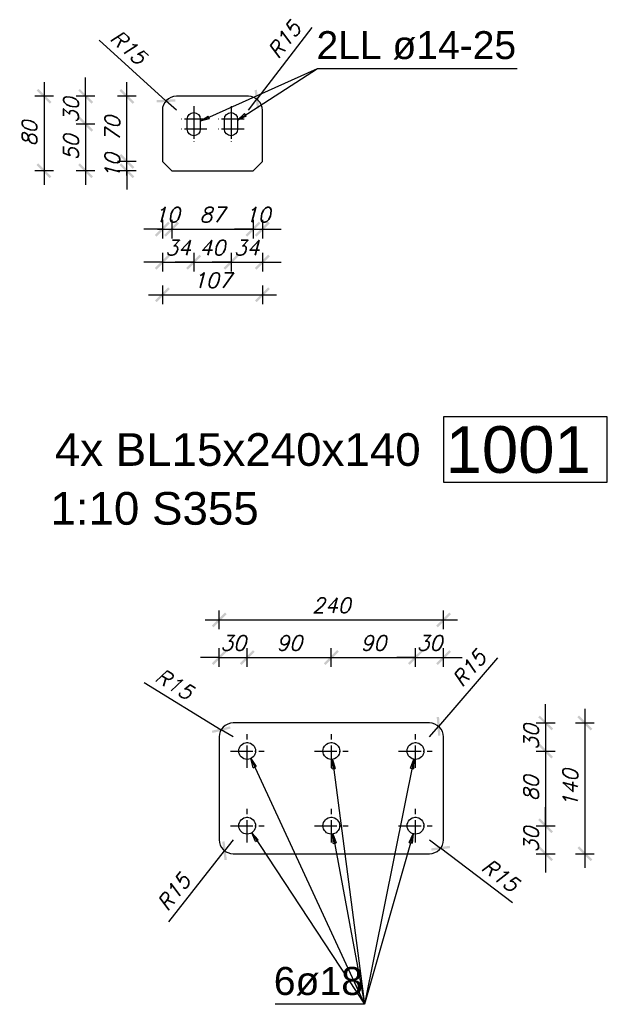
# Model space of a CAD drawing. Header units: millimetres. Extents: x 1814 to 94182, y 11562 to 49454.
# Tile 372 of 656: x 17366 to 17523, y 28404 to 28668. Entities that reach past the tile are written whole.
import ezdxf

# ---------------------------------------------------------------- set-up
doc = ezdxf.new("R2010")
doc.units = ezdxf.units.MM
doc.linetypes.add('ACAD_ISO04W100', pattern=[30, 24, -3, 0, -3])
doc.layers.add('wymiar', color=135, linetype='Continuous', lineweight=9)
doc.styles.add('ARIAL', font='arial.ttf')
doc.styles.add('WYMIARY', font='simplex.shx', dxfattribs={"oblique": 15})
doc.dimstyles.new('1--10', dxfattribs={"dimscale": 25, "dimtxt": 0.16, "dimasz": 0.2, "dimexe": 0.1, "dimexo": 0.1, "dimgap": 0.075, "dimtad": 1, "dimdec": 0, "dimlfac": 4, "dimrnd": 0.01, "dimzin": 9, "dimtxsty": 'WYMIARY', "dimblk": 'ARCHTICK', "dimcen": 0.2, "dimdle": 0.15, "dimadec": 1, "dimazin": 1, "dimtfac": 1, "dimtdec": 0, "dimtix": 1, "dimtmove": 2, "dimatfit": 3, "dimldrblk": 'ARCHTICK', "dimfxl": 0, "dimarcsym": 0})

# ---------------------------------------------------------------- blocks, each defined once
blk = doc.blocks.new('_ARCHTICK')
at = {"color": 0, "linetype": 'ByBlock', "lineweight": -2}
blk.add_solid([(0.398, 0.309), (0.309, 0.398), (-0.309, -0.398), (-0.398, -0.309)], dxfattribs=at)
blk = doc.blocks.new('*D923')
at = {"layer": 'Defpoints', "color": 0}
for p in [(17404.85, 28645.82), (17407.62, 28643.31)]:
    blk.add_point(p, dxfattribs=at)
at = {"layer": 'wymiar', "color": 0, "lineweight": -2}
for p in [(17386.99, 28662.08), (17407.62, 28643.31)]:
    blk.add_line(p, (17404.85, 28645.82), dxfattribs=at)
at = {"layer": 'wymiar', "color": 0, "lineweight": -2, "xscale": 5, "yscale": 5, "zscale": 5, "rotation": 317.6909857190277}
blk.add_blockref('_ARCHTICK', (17404.85, 28645.82), dxfattribs=at)
at = {"layer": 'wymiar', "color": 0, "insert": (17394.83, 28660.18), "char_height": 4, "attachment_point": 5, "rotation": 317.691, "style": 'WYMIARY'}
blk.add_mtext('R15', dxfattribs=at)
blk = doc.blocks.new('*D924')
at = {"layer": 'Defpoints', "color": 0}
for p in [(17429.17, 28646.27), (17426.9, 28643.31)]:
    blk.add_point(p, dxfattribs=at)
at = {"layer": 'wymiar', "color": 0, "lineweight": -2}
for p in [(17443.89, 28665.42), (17426.9, 28643.31)]:
    blk.add_line(p, (17429.17, 28646.27), dxfattribs=at)
at = {"layer": 'wymiar', "color": 0, "lineweight": -2, "xscale": 5, "yscale": 5, "zscale": 5, "rotation": 232.4561404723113}
blk.add_blockref('_ARCHTICK', (17429.17, 28646.27), dxfattribs=at)
at = {"layer": 'wymiar', "color": 0, "insert": (17436.51, 28662.17), "char_height": 4, "attachment_point": 5, "rotation": 52.4561, "style": 'WYMIARY'}
blk.add_mtext('R15', dxfattribs=at)
blk = doc.blocks.new('*D925')
at = {"layer": 'Defpoints', "color": 0}
for p in [(17403.88, 28636.46), (17406.37, 28627.12), (17406.37, 28611.46)]:
    blk.add_point(p, dxfattribs=at)
at = {"layer": 'wymiar', "color": 0, "lineweight": -2}
for p, q in [((17403.88, 28613.96), (17403.88, 28608.96)), ((17406.37, 28613.96), (17406.37, 28608.96)), ((17403.88, 28611.46), (17398.88, 28611.46)), ((17403.88, 28611.46), (17406.37, 28611.46)), ((17406.37, 28611.46), (17411.37, 28611.46))]:
    blk.add_line(p, q, dxfattribs=at)
at = {"layer": 'wymiar', "color": 0, "lineweight": -2, "xscale": 5, "yscale": 5, "zscale": 5}
blk.add_blockref('_ARCHTICK', (17403.88, 28611.46), dxfattribs=at)
at = {"layer": 'wymiar', "color": 0, "lineweight": -2, "xscale": 5, "yscale": 5, "zscale": 5, "rotation": 180}
blk.add_blockref('_ARCHTICK', (17406.37, 28611.46), dxfattribs=at)
at = {"layer": 'wymiar', "color": 0, "insert": (17405.13, 28615.33), "char_height": 4, "attachment_point": 5, "style": 'WYMIARY'}
blk.add_mtext('10', dxfattribs=at)
blk = doc.blocks.new('*D926')
at = {"layer": 'Defpoints', "color": 0}
for p in [(17406.37, 28627.12), (17428.14, 28627.12), (17428.14, 28611.46)]:
    blk.add_point(p, dxfattribs=at)
at = {"layer": 'wymiar', "color": 0, "lineweight": -2}
for p, q in [((17406.37, 28613.96), (17406.37, 28608.96)), ((17428.14, 28613.96), (17428.14, 28608.96)), ((17402.62, 28611.46), (17431.89, 28611.46))]:
    blk.add_line(p, q, dxfattribs=at)
at = {"layer": 'wymiar', "color": 0, "lineweight": -2, "xscale": 5, "yscale": 5, "zscale": 5, "rotation": 180}
blk.add_blockref('_ARCHTICK', (17406.37, 28611.46), dxfattribs=at)
at = {"layer": 'wymiar', "color": 0, "lineweight": -2, "xscale": 5, "yscale": 5, "zscale": 5}
blk.add_blockref('_ARCHTICK', (17428.14, 28611.46), dxfattribs=at)
at = {"layer": 'wymiar', "color": 0, "insert": (17417.26, 28615.33), "char_height": 4, "attachment_point": 5, "style": 'WYMIARY'}
blk.add_mtext('87', dxfattribs=at)
blk = doc.blocks.new('*D927')
at = {"layer": 'Defpoints', "color": 0}
for p in [(17430.63, 28629.61), (17428.14, 28627.12), (17430.63, 28611.46)]:
    blk.add_point(p, dxfattribs=at)
at = {"layer": 'wymiar', "color": 0, "lineweight": -2}
for p, q in [((17428.14, 28613.96), (17428.14, 28608.96)), ((17430.63, 28613.96), (17430.63, 28608.96)), ((17428.14, 28611.46), (17423.14, 28611.46)), ((17428.14, 28611.46), (17430.63, 28611.46)), ((17430.63, 28611.46), (17435.63, 28611.46))]:
    blk.add_line(p, q, dxfattribs=at)
at = {"layer": 'wymiar', "color": 0, "lineweight": -2, "xscale": 5, "yscale": 5, "zscale": 5}
blk.add_blockref('_ARCHTICK', (17428.14, 28611.46), dxfattribs=at)
at = {"layer": 'wymiar', "color": 0, "lineweight": -2, "xscale": 5, "yscale": 5, "zscale": 5, "rotation": 180}
blk.add_blockref('_ARCHTICK', (17430.63, 28611.46), dxfattribs=at)
at = {"layer": 'wymiar', "color": 0, "insert": (17429.39, 28615.33), "char_height": 4, "attachment_point": 5, "style": 'WYMIARY'}
blk.add_mtext('10', dxfattribs=at)
blk = doc.blocks.new('*D928')
at = {"layer": 'Defpoints', "color": 0}
for p in [(17412.27, 28638.2), (17403.88, 28629.61), (17412.27, 28602.63)]:
    blk.add_point(p, dxfattribs=at)
at = {"layer": 'wymiar', "color": 0, "lineweight": -2}
for p, q in [((17403.88, 28605.13), (17403.88, 28600.13)), ((17412.27, 28605.13), (17412.27, 28600.13)), ((17403.88, 28602.63), (17398.88, 28602.63)), ((17403.88, 28602.63), (17412.27, 28602.63)), ((17412.27, 28602.63), (17417.27, 28602.63))]:
    blk.add_line(p, q, dxfattribs=at)
at = {"layer": 'wymiar', "color": 0, "lineweight": -2, "xscale": 5, "yscale": 5, "zscale": 5}
blk.add_blockref('_ARCHTICK', (17403.88, 28602.63), dxfattribs=at)
at = {"layer": 'wymiar', "color": 0, "lineweight": -2, "xscale": 5, "yscale": 5, "zscale": 5, "rotation": 180}
blk.add_blockref('_ARCHTICK', (17412.27, 28602.63), dxfattribs=at)
at = {"layer": 'wymiar', "color": 0, "insert": (17408.08, 28606.5), "char_height": 4, "attachment_point": 5, "style": 'WYMIARY'}
blk.add_mtext('34', dxfattribs=at)
blk = doc.blocks.new('*D929')
at = {"layer": 'Defpoints', "color": 0}
for p in [(17412.27, 28638.2), (17422.24, 28638.2), (17422.24, 28602.63)]:
    blk.add_point(p, dxfattribs=at)
at = {"layer": 'wymiar', "color": 0, "lineweight": -2}
for p, q in [((17412.27, 28605.13), (17412.27, 28600.13)), ((17422.24, 28605.13), (17422.24, 28600.13)), ((17412.27, 28602.63), (17407.27, 28602.63)), ((17412.27, 28602.63), (17422.24, 28602.63)), ((17422.24, 28602.63), (17427.24, 28602.63))]:
    blk.add_line(p, q, dxfattribs=at)
at = {"layer": 'wymiar', "color": 0, "lineweight": -2, "xscale": 5, "yscale": 5, "zscale": 5}
blk.add_blockref('_ARCHTICK', (17412.27, 28602.63), dxfattribs=at)
at = {"layer": 'wymiar', "color": 0, "lineweight": -2, "xscale": 5, "yscale": 5, "zscale": 5, "rotation": 180}
blk.add_blockref('_ARCHTICK', (17422.24, 28602.63), dxfattribs=at)
at = {"layer": 'wymiar', "color": 0, "insert": (17417.26, 28606.5), "char_height": 4, "attachment_point": 5, "style": 'WYMIARY'}
blk.add_mtext('40', dxfattribs=at)
blk = doc.blocks.new('*D922')
at = {"layer": 'Defpoints', "color": 0}
for p in [(17422.24, 28638.2), (17430.63, 28634.72), (17430.63, 28602.63)]:
    blk.add_point(p, dxfattribs=at)
at = {"layer": 'wymiar', "color": 0, "lineweight": -2}
for p, q in [((17422.24, 28605.13), (17422.24, 28600.13)), ((17430.63, 28605.13), (17430.63, 28600.13)), ((17422.24, 28602.63), (17417.24, 28602.63)), ((17422.24, 28602.63), (17430.63, 28602.63)), ((17430.63, 28602.63), (17435.63, 28602.63))]:
    blk.add_line(p, q, dxfattribs=at)
at = {"layer": 'wymiar', "color": 0, "lineweight": -2, "xscale": 5, "yscale": 5, "zscale": 5}
blk.add_blockref('_ARCHTICK', (17422.24, 28602.63), dxfattribs=at)
at = {"layer": 'wymiar', "color": 0, "lineweight": -2, "xscale": 5, "yscale": 5, "zscale": 5, "rotation": 180}
blk.add_blockref('_ARCHTICK', (17430.63, 28602.63), dxfattribs=at)
at = {"layer": 'wymiar', "color": 0, "insert": (17426.43, 28606.5), "char_height": 4, "attachment_point": 5, "style": 'WYMIARY'}
blk.add_mtext('34', dxfattribs=at)
blk = doc.blocks.new('*D935')
at = {"layer": 'Defpoints', "color": 0}
for p in [(17403.88, 28636.46), (17430.63, 28636.46), (17430.63, 28593.91)]:
    blk.add_point(p, dxfattribs=at)
at = {"layer": 'wymiar', "color": 0, "lineweight": -2}
for p, q in [((17403.88, 28596.41), (17403.88, 28591.41)), ((17430.63, 28596.41), (17430.63, 28591.41)), ((17400.13, 28593.91), (17434.38, 28593.91))]:
    blk.add_line(p, q, dxfattribs=at)
at = {"layer": 'wymiar', "color": 0, "lineweight": -2, "xscale": 5, "yscale": 5, "zscale": 5, "rotation": 180}
blk.add_blockref('_ARCHTICK', (17403.88, 28593.91), dxfattribs=at)
at = {"layer": 'wymiar', "color": 0, "lineweight": -2, "xscale": 5, "yscale": 5, "zscale": 5}
blk.add_blockref('_ARCHTICK', (17430.63, 28593.91), dxfattribs=at)
at = {"layer": 'wymiar', "color": 0, "insert": (17417.26, 28597.79), "char_height": 4, "attachment_point": 5, "style": 'WYMIARY'}
blk.add_mtext('107', dxfattribs=at)
blk = doc.blocks.new('*D930')
at = {"layer": 'Defpoints', "color": 0}
for p in [(17417.26, 28647.04), (17372.23, 28627.12), (17417.26, 28627.12)]:
    blk.add_point(p, dxfattribs=at)
at = {"layer": 'wymiar', "color": 0, "lineweight": -2}
for p, q in [((17372.23, 28650.79), (17372.23, 28623.37)), ((17374.73, 28647.04), (17369.73, 28647.04)), ((17374.73, 28627.12), (17369.73, 28627.12))]:
    blk.add_line(p, q, dxfattribs=at)
at = {"layer": 'wymiar', "color": 0, "lineweight": -2, "xscale": 5, "yscale": 5, "zscale": 5}
for p, rotation in [((17372.23, 28647.04), 90), ((17372.23, 28627.12), 270)]:
    blk.add_blockref('_ARCHTICK', p, dxfattribs=dict(at, rotation=rotation))
at = {"layer": 'wymiar', "color": 0, "insert": (17368.35, 28637.08), "char_height": 4, "attachment_point": 5, "rotation": 90, "style": 'WYMIARY'}
blk.add_mtext('80', dxfattribs=at)
blk = doc.blocks.new('*D931')
at = {"layer": 'Defpoints', "color": 0}
for p in [(17394.41, 28629.61), (17403.88, 28629.61), (17406.37, 28627.12)]:
    blk.add_point(p, dxfattribs=at)
at = {"layer": 'wymiar', "color": 0, "lineweight": -2}
for p, q in [((17394.41, 28629.61), (17394.41, 28634.61)), ((17396.91, 28629.61), (17391.91, 28629.61)), ((17394.41, 28627.12), (17394.41, 28629.61)), ((17396.91, 28627.12), (17391.91, 28627.12)), ((17394.41, 28627.12), (17394.41, 28622.12))]:
    blk.add_line(p, q, dxfattribs=at)
at = {"layer": 'wymiar', "color": 0, "lineweight": -2, "xscale": 5, "yscale": 5, "zscale": 5}
for p, rotation in [((17394.41, 28629.61), 270), ((17394.41, 28627.12), 90)]:
    blk.add_blockref('_ARCHTICK', p, dxfattribs=dict(at, rotation=rotation))
at = {"layer": 'wymiar', "color": 0, "insert": (17390.53, 28628.36), "char_height": 4, "attachment_point": 5, "rotation": 90, "style": 'WYMIARY'}
blk.add_mtext('10', dxfattribs=at)
blk = doc.blocks.new('*D932')
at = {"layer": 'Defpoints', "color": 0}
for p in [(17394.41, 28647.04), (17417.26, 28647.04), (17403.88, 28629.61)]:
    blk.add_point(p, dxfattribs=at)
at = {"layer": 'wymiar', "color": 0, "lineweight": -2}
for p, q in [((17394.41, 28625.86), (17394.41, 28650.79)), ((17396.91, 28647.04), (17391.91, 28647.04)), ((17396.91, 28629.61), (17391.91, 28629.61))]:
    blk.add_line(p, q, dxfattribs=at)
at = {"layer": 'wymiar', "color": 0, "lineweight": -2, "xscale": 5, "yscale": 5, "zscale": 5}
for p, rotation in [((17394.41, 28647.04), 90), ((17394.41, 28629.61), 270)]:
    blk.add_blockref('_ARCHTICK', p, dxfattribs=dict(at, rotation=rotation))
at = {"layer": 'wymiar', "color": 0, "insert": (17390.53, 28638.33), "char_height": 4, "attachment_point": 5, "rotation": 90, "style": 'WYMIARY'}
blk.add_mtext('70', dxfattribs=at)
blk = doc.blocks.new('*D933')
at = {"layer": 'Defpoints', "color": 0}
for p in [(17417.26, 28647.04), (17383.36, 28639.57), (17410.53, 28639.57)]:
    blk.add_point(p, dxfattribs=at)
at = {"layer": 'wymiar', "color": 0, "lineweight": -2}
for p, q in [((17383.36, 28647.04), (17383.36, 28652.04)), ((17385.86, 28647.04), (17380.86, 28647.04)), ((17383.36, 28647.04), (17383.36, 28639.57)), ((17385.86, 28639.57), (17380.86, 28639.57)), ((17383.36, 28639.57), (17383.36, 28634.57))]:
    blk.add_line(p, q, dxfattribs=at)
at = {"layer": 'wymiar', "color": 0, "lineweight": -2, "xscale": 5, "yscale": 5, "zscale": 5}
for p, rotation in [((17383.36, 28647.04), 270), ((17383.36, 28639.57), 90)]:
    blk.add_blockref('_ARCHTICK', p, dxfattribs=dict(at, rotation=rotation))
at = {"layer": 'wymiar', "color": 0, "insert": (17379.48, 28643.31), "char_height": 4, "attachment_point": 5, "rotation": 90, "style": 'WYMIARY'}
blk.add_mtext('30', dxfattribs=at)
blk = doc.blocks.new('*D934')
at = {"layer": 'Defpoints', "color": 0}
for p in [(17410.53, 28639.57), (17383.36, 28627.12), (17417.26, 28627.12)]:
    blk.add_point(p, dxfattribs=at)
at = {"layer": 'wymiar', "color": 0, "lineweight": -2}
for p, q in [((17383.36, 28643.32), (17383.36, 28623.37)), ((17385.86, 28639.57), (17380.86, 28639.57)), ((17385.86, 28627.12), (17380.86, 28627.12))]:
    blk.add_line(p, q, dxfattribs=at)
at = {"layer": 'wymiar', "color": 0, "lineweight": -2, "xscale": 5, "yscale": 5, "zscale": 5}
for p, rotation in [((17383.36, 28639.57), 90), ((17383.36, 28627.12), 270)]:
    blk.add_blockref('_ARCHTICK', p, dxfattribs=dict(at, rotation=rotation))
at = {"layer": 'wymiar', "color": 0, "insert": (17379.48, 28633.35), "char_height": 4, "attachment_point": 5, "rotation": 90, "style": 'WYMIARY'}
blk.add_mtext('50', dxfattribs=at)
blk = doc.blocks.new('*D962')
at = {"layer": 'Defpoints', "color": 0}
for p in [(17419.62, 28477.5), (17422.82, 28475.54)]:
    blk.add_point(p, dxfattribs=at)
at = {"layer": 'wymiar', "color": 0, "lineweight": -2}
for p in [(17399.03, 28490.12), (17422.82, 28475.54)]:
    blk.add_line(p, (17419.62, 28477.5), dxfattribs=at)
at = {"layer": 'wymiar', "color": 0, "lineweight": -2, "xscale": 5, "yscale": 5, "zscale": 5, "rotation": 328.4895733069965}
blk.add_blockref('_ARCHTICK', (17419.62, 28477.5), dxfattribs=at)
at = {"layer": 'wymiar', "color": 0, "insert": (17407.09, 28489.73), "char_height": 4, "attachment_point": 5, "rotation": 328.4896, "style": 'WYMIARY'}
blk.add_mtext('R15', dxfattribs=at)
blk = doc.blocks.new('*D963')
at = {"layer": 'Defpoints', "color": 0}
for p in [(17477.76, 28478.39), (17475.32, 28475.54)]:
    blk.add_point(p, dxfattribs=at)
at = {"layer": 'wymiar', "color": 0, "lineweight": -2}
for p in [(17493.48, 28496.73), (17475.32, 28475.54)]:
    blk.add_line(p, (17477.76, 28478.39), dxfattribs=at)
at = {"layer": 'wymiar', "color": 0, "lineweight": -2, "xscale": 5, "yscale": 5, "zscale": 5, "rotation": 229.4020456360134}
blk.add_blockref('_ARCHTICK', (17477.76, 28478.39), dxfattribs=at)
at = {"layer": 'wymiar', "color": 0, "insert": (17485.93, 28493.88), "char_height": 4, "attachment_point": 5, "rotation": 49.402, "style": 'WYMIARY'}
blk.add_mtext('R15', dxfattribs=at)
blk = doc.blocks.new('*D964')
at = {"layer": 'Defpoints', "color": 0}
for p in [(17475.32, 28448.04), (17478.31, 28445.77)]:
    blk.add_point(p, dxfattribs=at)
at = {"layer": 'wymiar', "color": 0, "lineweight": -2}
for p in [(17475.32, 28448.04), (17497.56, 28431.18)]:
    blk.add_line(p, (17478.31, 28445.77), dxfattribs=at)
at = {"layer": 'wymiar', "color": 0, "lineweight": -2, "xscale": 5, "yscale": 5, "zscale": 5, "rotation": 142.8356456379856}
blk.add_blockref('_ARCHTICK', (17478.31, 28445.77), dxfattribs=at)
at = {"layer": 'wymiar', "color": 0, "insert": (17494.26, 28438.55), "char_height": 4, "attachment_point": 5, "rotation": 322.8356, "style": 'WYMIARY'}
blk.add_mtext('R15', dxfattribs=at)
blk = doc.blocks.new('*D965')
at = {"layer": 'Defpoints', "color": 0}
for p in [(17422.82, 28448.04), (17420.51, 28445.09)]:
    blk.add_point(p, dxfattribs=at)
at = {"layer": 'wymiar', "color": 0, "lineweight": -2}
for p in [(17422.82, 28448.04), (17405.63, 28426.06)]:
    blk.add_line(p, (17420.51, 28445.09), dxfattribs=at)
at = {"layer": 'wymiar', "color": 0, "lineweight": -2, "xscale": 5, "yscale": 5, "zscale": 5, "rotation": 51.97453185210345}
blk.add_blockref('_ARCHTICK', (17420.51, 28445.09), dxfattribs=at)
at = {"layer": 'wymiar', "color": 0, "insert": (17406.93, 28434.02), "char_height": 4, "attachment_point": 5, "rotation": 51.9745, "style": 'WYMIARY'}
blk.add_mtext('R15', dxfattribs=at)
blk = doc.blocks.new('*D967')
at = {"layer": 'Defpoints', "color": 0}
for p in [(17426.57, 28496.81), (17426.57, 28471.79), (17419.07, 28461.79)]:
    blk.add_point(p, dxfattribs=at)
at = {"layer": 'wymiar', "color": 0, "lineweight": -2}
for p, q in [((17419.07, 28494.31), (17419.07, 28499.31)), ((17426.57, 28494.31), (17426.57, 28499.31)), ((17419.07, 28496.81), (17414.07, 28496.81)), ((17419.07, 28496.81), (17426.57, 28496.81)), ((17426.57, 28496.81), (17431.57, 28496.81))]:
    blk.add_line(p, q, dxfattribs=at)
at = {"layer": 'wymiar', "color": 0, "lineweight": -2, "xscale": 5, "yscale": 5, "zscale": 5}
blk.add_blockref('_ARCHTICK', (17419.07, 28496.81), dxfattribs=at)
at = {"layer": 'wymiar', "color": 0, "lineweight": -2, "xscale": 5, "yscale": 5, "zscale": 5, "rotation": 180}
blk.add_blockref('_ARCHTICK', (17426.57, 28496.81), dxfattribs=at)
at = {"layer": 'wymiar', "color": 0, "insert": (17422.82, 28500.69), "char_height": 4, "attachment_point": 5, "style": 'WYMIARY'}
blk.add_mtext('30', dxfattribs=at)
blk = doc.blocks.new('*D968')
at = {"layer": 'Defpoints', "color": 0}
for p in [(17449.07, 28496.81), (17426.57, 28471.79), (17449.07, 28471.79)]:
    blk.add_point(p, dxfattribs=at)
at = {"layer": 'wymiar', "color": 0, "lineweight": -2}
for p, q in [((17426.57, 28494.31), (17426.57, 28499.31)), ((17449.07, 28494.31), (17449.07, 28499.31)), ((17422.82, 28496.81), (17452.82, 28496.81))]:
    blk.add_line(p, q, dxfattribs=at)
at = {"layer": 'wymiar', "color": 0, "lineweight": -2, "xscale": 5, "yscale": 5, "zscale": 5, "rotation": 180}
blk.add_blockref('_ARCHTICK', (17426.57, 28496.81), dxfattribs=at)
at = {"layer": 'wymiar', "color": 0, "lineweight": -2, "xscale": 5, "yscale": 5, "zscale": 5}
blk.add_blockref('_ARCHTICK', (17449.07, 28496.81), dxfattribs=at)
at = {"layer": 'wymiar', "color": 0, "insert": (17437.82, 28500.69), "char_height": 4, "attachment_point": 5, "style": 'WYMIARY'}
blk.add_mtext('90', dxfattribs=at)
blk = doc.blocks.new('*D969')
at = {"layer": 'Defpoints', "color": 0}
for p in [(17471.57, 28496.81), (17449.07, 28471.79), (17471.57, 28471.79)]:
    blk.add_point(p, dxfattribs=at)
at = {"layer": 'wymiar', "color": 0, "lineweight": -2}
for p, q in [((17449.07, 28494.31), (17449.07, 28499.31)), ((17471.57, 28494.31), (17471.57, 28499.31)), ((17445.32, 28496.81), (17475.32, 28496.81))]:
    blk.add_line(p, q, dxfattribs=at)
at = {"layer": 'wymiar', "color": 0, "lineweight": -2, "xscale": 5, "yscale": 5, "zscale": 5, "rotation": 180}
blk.add_blockref('_ARCHTICK', (17449.07, 28496.81), dxfattribs=at)
at = {"layer": 'wymiar', "color": 0, "lineweight": -2, "xscale": 5, "yscale": 5, "zscale": 5}
blk.add_blockref('_ARCHTICK', (17471.57, 28496.81), dxfattribs=at)
at = {"layer": 'wymiar', "color": 0, "insert": (17460.32, 28500.69), "char_height": 4, "attachment_point": 5, "style": 'WYMIARY'}
blk.add_mtext('90', dxfattribs=at)
blk = doc.blocks.new('*D970')
at = {"layer": 'Defpoints', "color": 0}
for p in [(17479.07, 28496.81), (17471.57, 28471.79), (17479.07, 28461.79)]:
    blk.add_point(p, dxfattribs=at)
at = {"layer": 'wymiar', "color": 0, "lineweight": -2}
for p, q in [((17471.57, 28494.31), (17471.57, 28499.31)), ((17479.07, 28494.31), (17479.07, 28499.31)), ((17471.57, 28496.81), (17466.57, 28496.81)), ((17471.57, 28496.81), (17479.07, 28496.81)), ((17479.07, 28496.81), (17484.07, 28496.81))]:
    blk.add_line(p, q, dxfattribs=at)
at = {"layer": 'wymiar', "color": 0, "lineweight": -2, "xscale": 5, "yscale": 5, "zscale": 5}
blk.add_blockref('_ARCHTICK', (17471.57, 28496.81), dxfattribs=at)
at = {"layer": 'wymiar', "color": 0, "lineweight": -2, "xscale": 5, "yscale": 5, "zscale": 5, "rotation": 180}
blk.add_blockref('_ARCHTICK', (17479.07, 28496.81), dxfattribs=at)
at = {"layer": 'wymiar', "color": 0, "insert": (17475.32, 28500.69), "char_height": 4, "attachment_point": 5, "style": 'WYMIARY'}
blk.add_mtext('30', dxfattribs=at)
blk = doc.blocks.new('*D971')
at = {"layer": 'Defpoints', "color": 0}
for p in [(17449.07, 28479.29), (17449.07, 28471.79), (17506.39, 28471.79)]:
    blk.add_point(p, dxfattribs=at)
at = {"layer": 'wymiar', "color": 0, "lineweight": -2}
for p, q in [((17506.39, 28479.29), (17506.39, 28484.29)), ((17503.89, 28479.29), (17508.89, 28479.29)), ((17506.39, 28479.29), (17506.39, 28471.79)), ((17503.89, 28471.79), (17508.89, 28471.79)), ((17506.39, 28471.79), (17506.39, 28466.79))]:
    blk.add_line(p, q, dxfattribs=at)
at = {"layer": 'wymiar', "color": 0, "lineweight": -2, "xscale": 5, "yscale": 5, "zscale": 5}
for p, rotation in [((17506.39, 28479.29), 270), ((17506.39, 28471.79), 90)]:
    blk.add_blockref('_ARCHTICK', p, dxfattribs=dict(at, rotation=rotation))
at = {"layer": 'wymiar', "color": 0, "insert": (17502.51, 28475.54), "char_height": 4, "attachment_point": 5, "rotation": 90, "style": 'WYMIARY'}
blk.add_mtext('30', dxfattribs=at)
blk = doc.blocks.new('*D972')
at = {"layer": 'Defpoints', "color": 0}
for p in [(17449.07, 28471.79), (17449.07, 28451.79), (17506.39, 28451.79)]:
    blk.add_point(p, dxfattribs=at)
at = {"layer": 'wymiar', "color": 0, "lineweight": -2}
for p, q in [((17506.39, 28475.54), (17506.39, 28448.04)), ((17503.89, 28471.79), (17508.89, 28471.79)), ((17503.89, 28451.79), (17508.89, 28451.79))]:
    blk.add_line(p, q, dxfattribs=at)
at = {"layer": 'wymiar', "color": 0, "lineweight": -2, "xscale": 5, "yscale": 5, "zscale": 5}
for p, rotation in [((17506.39, 28471.79), 90), ((17506.39, 28451.79), 270)]:
    blk.add_blockref('_ARCHTICK', p, dxfattribs=dict(at, rotation=rotation))
at = {"layer": 'wymiar', "color": 0, "insert": (17502.51, 28461.79), "char_height": 4, "attachment_point": 5, "rotation": 90, "style": 'WYMIARY'}
blk.add_mtext('80', dxfattribs=at)
blk = doc.blocks.new('*D973')
at = {"layer": 'Defpoints', "color": 0}
for p in [(17449.07, 28451.79), (17449.07, 28444.29), (17506.39, 28444.29)]:
    blk.add_point(p, dxfattribs=at)
at = {"layer": 'wymiar', "color": 0, "lineweight": -2}
for p, q in [((17506.39, 28451.79), (17506.39, 28456.79)), ((17503.89, 28451.79), (17508.89, 28451.79)), ((17506.39, 28451.79), (17506.39, 28444.29)), ((17503.89, 28444.29), (17508.89, 28444.29)), ((17506.39, 28444.29), (17506.39, 28439.29))]:
    blk.add_line(p, q, dxfattribs=at)
at = {"layer": 'wymiar', "color": 0, "lineweight": -2, "xscale": 5, "yscale": 5, "zscale": 5}
for p, rotation in [((17506.39, 28451.79), 270), ((17506.39, 28444.29), 90)]:
    blk.add_blockref('_ARCHTICK', p, dxfattribs=dict(at, rotation=rotation))
at = {"layer": 'wymiar', "color": 0, "insert": (17502.51, 28448.04), "char_height": 4, "attachment_point": 5, "rotation": 90, "style": 'WYMIARY'}
blk.add_mtext('30', dxfattribs=at)
blk = doc.blocks.new('*D974')
at = {"layer": 'Defpoints', "color": 0}
for p in [(17449.07, 28479.29), (17449.07, 28444.29), (17516.87, 28444.29)]:
    blk.add_point(p, dxfattribs=at)
at = {"layer": 'wymiar', "color": 0, "lineweight": -2}
for p, q in [((17516.87, 28483.04), (17516.87, 28440.54)), ((17514.37, 28479.29), (17519.37, 28479.29)), ((17514.37, 28444.29), (17519.37, 28444.29))]:
    blk.add_line(p, q, dxfattribs=at)
at = {"layer": 'wymiar', "color": 0, "lineweight": -2, "xscale": 5, "yscale": 5, "zscale": 5}
for p, rotation in [((17516.87, 28479.29), 90), ((17516.87, 28444.29), 270)]:
    blk.add_blockref('_ARCHTICK', p, dxfattribs=dict(at, rotation=rotation))
at = {"layer": 'wymiar', "color": 0, "insert": (17513, 28461.79), "char_height": 4, "attachment_point": 5, "rotation": 90, "style": 'WYMIARY'}
blk.add_mtext('140', dxfattribs=at)
blk = doc.blocks.new('*D975')
at = {"layer": 'Defpoints', "color": 0}
for p in [(17479.07, 28506.88), (17419.07, 28461.79), (17479.07, 28461.79)]:
    blk.add_point(p, dxfattribs=at)
at = {"layer": 'wymiar', "color": 0, "lineweight": -2}
for p, q in [((17415.32, 28506.88), (17482.82, 28506.88)), ((17419.07, 28504.38), (17419.07, 28509.38)), ((17479.07, 28504.38), (17479.07, 28509.38))]:
    blk.add_line(p, q, dxfattribs=at)
at = {"layer": 'wymiar', "color": 0, "lineweight": -2, "xscale": 5, "yscale": 5, "zscale": 5, "rotation": 180}
blk.add_blockref('_ARCHTICK', (17419.07, 28506.88), dxfattribs=at)
at = {"layer": 'wymiar', "color": 0, "lineweight": -2, "xscale": 5, "yscale": 5, "zscale": 5}
blk.add_blockref('_ARCHTICK', (17479.07, 28506.88), dxfattribs=at)
at = {"layer": 'wymiar', "color": 0, "insert": (17449.07, 28510.76), "char_height": 4, "attachment_point": 5, "style": 'WYMIARY'}
blk.add_mtext('240', dxfattribs=at)

msp = doc.modelspace()

# ---------------------------------------------------------------- linework, layer by layer
at = {"color": 7}
for p, q in [((17423.981, 28640.696), (17445.415, 28654.516)), ((17427.517, 28469.748), (17457.954, 28403.986)), ((17449.365, 28469.559), (17457.954, 28403.986)), ((17471.129, 28469.584), (17457.954, 28403.986)), ((17427.807, 28449.909), (17457.954, 28403.986)), ((17449.483, 28449.578), (17457.954, 28403.986)), ((17470.956, 28449.626), (17457.954, 28403.986)), ((17457.954, 28403.986), (17434.072, 28403.986))]:
    msp.add_line(p, q, dxfattribs=at)
at = {"color": 145, "linetype": 'Continuous', "ltscale": 0.25}
for p, q in [((17426.895, 28647.044), (17407.617, 28647.044)), ((17403.881, 28643.308), (17403.881, 28629.609)), ((17430.631, 28629.609), (17430.631, 28643.308)), ((17410.531, 28638.202), (17410.531, 28640.942)), ((17414.019, 28640.942), (17414.019, 28638.202)), ((17420.494, 28638.202), (17420.494, 28640.942)), ((17423.981, 28640.942), (17423.981, 28638.202)), ((17403.881, 28629.609), (17406.372, 28627.119)), ((17428.14, 28627.119), (17430.631, 28629.609)), ((17406.372, 28627.119), (17428.14, 28627.119)), ((17475.322, 28479.29), (17422.816, 28479.29)), ((17419.066, 28475.54), (17419.066, 28448.04)), ((17479.072, 28448.04), (17479.072, 28475.54)), ((17422.816, 28444.29), (17475.322, 28444.29))]:
    msp.add_line(p, q, dxfattribs=at)
at = {"color": 10, "linetype": 'ACAD_ISO04W100', "ltscale": 0.25}
for p, q in [((17412.275, 28644.429), (17412.275, 28637.455)), ((17412.275, 28644.429), (17412.275, 28637.455)), ((17422.238, 28644.429), (17422.238, 28637.455)), ((17422.238, 28644.429), (17422.238, 28637.455)), ((17412.275, 28641.689), (17412.275, 28634.715)), ((17412.275, 28641.689), (17412.275, 28634.715)), ((17422.238, 28641.689), (17422.238, 28634.715)), ((17422.238, 28641.689), (17422.238, 28634.715)), ((17415.762, 28640.942), (17408.788, 28640.942)), ((17415.762, 28640.942), (17408.788, 28640.942)), ((17412.275, 28640.942), (17412.275, 28640.942)), ((17425.724, 28640.942), (17418.751, 28640.942)), ((17425.724, 28640.942), (17418.751, 28640.942)), ((17422.238, 28640.942), (17422.238, 28640.942)), ((17415.762, 28638.202), (17408.788, 28638.202)), ((17415.762, 28638.202), (17408.788, 28638.202)), ((17412.275, 28638.202), (17412.275, 28638.202)), ((17425.724, 28638.202), (17418.751, 28638.202)), ((17425.724, 28638.202), (17418.751, 28638.202)), ((17422.238, 28638.202), (17422.238, 28638.202)), ((17426.572, 28467.29), (17426.572, 28476.29)), ((17426.572, 28467.29), (17426.572, 28476.29)), ((17449.072, 28467.29), (17449.072, 28476.29)), ((17449.072, 28467.29), (17449.072, 28476.29)), ((17471.572, 28467.29), (17471.572, 28476.29)), ((17471.572, 28467.29), (17471.572, 28476.29)), ((17422.072, 28471.79), (17431.072, 28471.79)), ((17422.072, 28471.79), (17431.072, 28471.79)), ((17426.572, 28471.79), (17426.572, 28471.79)), ((17444.572, 28471.79), (17453.572, 28471.79)), ((17444.572, 28471.79), (17453.572, 28471.79)), ((17449.072, 28471.79), (17449.072, 28471.79)), ((17467.072, 28471.79), (17476.072, 28471.79)), ((17467.072, 28471.79), (17476.072, 28471.79)), ((17471.572, 28471.79), (17471.572, 28471.79)), ((17426.572, 28447.29), (17426.572, 28456.29)), ((17426.572, 28447.29), (17426.572, 28456.29)), ((17449.072, 28447.29), (17449.072, 28456.29)), ((17449.072, 28447.29), (17449.072, 28456.29)), ((17471.572, 28447.29), (17471.572, 28456.29)), ((17471.572, 28447.29), (17471.572, 28456.29)), ((17422.072, 28451.79), (17431.072, 28451.79)), ((17422.072, 28451.79), (17431.072, 28451.79)), ((17426.572, 28451.79), (17426.572, 28451.79)), ((17444.572, 28451.79), (17453.572, 28451.79)), ((17444.572, 28451.79), (17453.572, 28451.79)), ((17449.072, 28451.79), (17449.072, 28451.79)), ((17467.072, 28451.79), (17476.072, 28451.79)), ((17467.072, 28451.79), (17476.072, 28451.79)), ((17471.572, 28451.79), (17471.572, 28451.79))]:
    msp.add_line(p, q, dxfattribs=at)
at = {"color": 0, "linetype": 'ByBlock', "lineweight": -2}
for p, q in [((17414.019, 28640.358), (17416.118, 28641.761)), ((17416.46, 28641.004), (17416.118, 28641.761)), ((17423.981, 28640.696), (17425.85, 28642.395)), ((17426.299, 28641.697), (17423.981, 28640.696)), ((17426.299, 28641.697), (17425.85, 28642.395)), ((17416.46, 28641.004), (17414.019, 28640.358)), ((17428.189, 28467.304, 30584.928), (17427.517, 28469.748, 30584.928)), ((17427.517, 28469.748, 30584.928), (17428.946, 28467.654, 30584.928)), ((17428.189, 28467.304, 30584.928), (17428.946, 28467.654, 30584.928)), ((17449.276, 28467.026, 30584.928), (17449.365, 28469.559, 30584.928)), ((17449.365, 28469.559, 30584.928), (17450.102, 28467.134, 30584.928)), ((17470.228, 28467.215, 30584.928), (17471.129, 28469.584, 30584.928)), ((17471.129, 28469.584, 30584.928), (17471.045, 28467.051, 30584.928)), ((17449.276, 28467.026, 30584.928), (17450.102, 28467.134, 30584.928)), ((17470.228, 28467.215, 30584.928), (17471.045, 28467.051, 30584.928)), ((17428.831, 28447.59, 30584.928), (17427.807, 28449.909, 30584.928)), ((17427.807, 28449.909, 30584.928), (17429.527, 28448.048, 30584.928)), ((17449.53, 28447.044, 30584.928), (17449.483, 28449.578, 30584.928)), ((17449.483, 28449.578, 30584.928), (17450.35, 28447.196, 30584.928)), ((17469.87, 28447.336, 30584.928), (17470.956, 28449.626, 30584.928)), ((17470.956, 28449.626, 30584.928), (17470.672, 28447.108, 30584.928)), ((17428.831, 28447.59, 30584.928), (17429.527, 28448.048, 30584.928)), ((17449.53, 28447.044, 30584.928), (17450.35, 28447.196, 30584.928)), ((17469.87, 28447.336, 30584.928), (17470.672, 28447.108, 30584.928))]:
    msp.add_line(p, q, dxfattribs=at)
at = {"color": 4}
for p, q in [((17522.875, 28561.239), (17479.028, 28561.239)), ((17479.028, 28561.239), (17479.028, 28543.739)), ((17522.875, 28543.739), (17522.875, 28561.239)), ((17479.028, 28543.739), (17522.875, 28543.739))]:
    msp.add_line(p, q, dxfattribs=at)
at = {"color": 7}
msp.add_lwpolyline([(17414.019, 28640.358), (17445.415, 28654.516), (17498.805, 28654.516)], dxfattribs=at)
at = {"color": 145, "linetype": 'Continuous', "ltscale": 0.25}
for centre in [(17426.572, 28471.79), (17449.072, 28471.79), (17471.572, 28471.79, 0), (17426.572, 28451.79, 0), (17449.072, 28451.79, 0), (17471.572, 28451.79)]:
    msp.add_circle(centre, 2.25, dxfattribs=at)
for centre, radius, start, end in [((17407.617, 28643.308), 3.736, 90, 180), ((17426.895, 28643.308), 3.736, 0, 90), ((17422.816, 28475.54, 0), 3.75, 90, 180), ((17475.322, 28475.54, 0), 3.75, 0, 90), ((17422.816, 28448.04, 0), 3.75, 180, 270), ((17475.322, 28448.04, 0), 3.75, 270, 0)]:
    msp.add_arc(centre, radius, start, end, dxfattribs=at)
at = {"color": 145, "linetype": 'Continuous', "ltscale": 0.25, "extrusion": (-1.28088e-12, -2.38576e-13, -1)}
msp.add_arc((-17412.275, 28640.942, 0), 1.744, 0, 180, dxfattribs=at)
at = {"color": 145, "linetype": 'Continuous', "ltscale": 0.25, "extrusion": (-2.47013e-13, 6.05594e-14, -1)}
msp.add_arc((-17422.238, 28640.942, 0), 1.744, 0, 180, dxfattribs=at)
at = {"color": 145, "linetype": 'Continuous', "ltscale": 0.25, "extrusion": (-1.28088e-12, 2.38576e-13, -1)}
msp.add_arc((-17412.275, 28638.202, 0), 1.744, 180, 0, dxfattribs=at)
at = {"color": 145, "linetype": 'Continuous', "ltscale": 0.25, "extrusion": (-2.4182e-13, -6.57585e-14, -1)}
msp.add_arc((-17422.238, 28638.202, 0), 1.744, 180, 0, dxfattribs=at)

# ---------------------------------------------------------------- texts
at = {"color": 7, "style": 'ARIAL'}
for s, height, p in [('2LL ø14-25', 7.4721, (17445.109, 28657.007)), ('6ø18', 7.5, (17433.678, 28406.486))]:
    msp.add_text(s, height=height, dxfattribs=at).set_placement(p)
at = {"color": 30, "style": 'ARIAL'}
for s, p in [('4x BL15x240x140 ', (17375.109, 28548.114)), ('1:10 S355', (17373.933, 28532.364))]:
    msp.add_text(s, height=8.75, dxfattribs=at).set_placement(p)
at = {"color": 4, "style": 'ARIAL'}
msp.add_text('1001', height=12.5, dxfattribs=at).set_placement((17479.626, 28546.239))

# ---------------------------------------------------------------- dimensions: what is measured, and where the dimension line sits
at = {"layer": 'wymiar'}
for center, mpoint, picture, middle in [((17426.895, 28643.308), (17429.172, 28646.27), '*D924', (17436.506, 28662.172)), ((17407.617, 28643.308), (17404.854, 28645.823), '*D923', (17394.833, 28660.184)), ((17475.322, 28475.54), (17477.763, 28478.388), '*D963', (17485.933, 28493.876)), ((17422.816, 28475.54), (17419.619, 28477.5), '*D962', (17407.085, 28489.729)), ((17422.816, 28448.04), (17420.506, 28445.086), '*D965', (17406.934, 28434.021)), ((17475.322, 28448.04), (17478.311, 28445.775), '*D964', (17494.261, 28438.546))]:
    dim = msp.add_radius_dim(center=center, mpoint=mpoint, dimstyle='1--10', dxfattribs=at)
    dim.commit()
    dim.dimension.update_dxf_attribs({"geometry": picture, "text_midpoint": middle})
for base, p1, p2, picture, middle in [((17383.356, 28639.572), (17417.256, 28647.044), (17410.531, 28639.572), '*D933', (17379.481, 28643.308)), ((17372.227, 28627.119), (17417.256, 28647.044), (17417.256, 28627.119), '*D930', (17368.352, 28637.081)), ((17394.406, 28647.044), (17403.881, 28629.609), (17417.256, 28647.044), '*D932', (17390.531, 28638.327)), ((17383.356, 28627.119), (17410.531, 28639.572), (17417.256, 28627.119), '*D934', (17379.481, 28633.345)), ((17394.406, 28629.609), (17406.372, 28627.119), (17403.881, 28629.609), '*D931', (17390.531, 28628.364)), ((17506.389, 28471.79), (17449.069, 28479.29), (17449.069, 28471.79), '*D971', (17502.514, 28475.54)), ((17516.872, 28444.29), (17449.069, 28479.29), (17449.069, 28444.29), '*D974', (17512.997, 28461.79)), ((17506.389, 28451.79), (17449.069, 28471.79), (17449.072, 28451.79), '*D972', (17502.514, 28461.79)), ((17506.389, 28444.29), (17449.072, 28451.79), (17449.069, 28444.29), '*D973', (17502.514, 28448.04))]:
    dim = msp.add_linear_dim(base=base, p1=p1, p2=p2, angle=90, dimstyle='1--10', dxfattribs=at)
    dim.commit()
    dim.dimension.update_dxf_attribs({"geometry": picture, "text_midpoint": middle})
for base, p1, p2, picture, middle in [((17412.275, 28602.63), (17403.881, 28629.609), (17412.275, 28638.202), '*D928', (17408.078, 28606.505)), ((17406.372, 28611.459), (17403.881, 28636.459), (17406.372, 28627.119), '*D925', (17405.126, 28615.334)), ((17430.631, 28593.914), (17403.881, 28636.459), (17430.631, 28636.459), '*D935', (17417.256, 28597.789)), ((17422.238, 28602.63), (17412.275, 28638.202), (17422.238, 28638.202), '*D929', (17417.256, 28606.505)), ((17430.631, 28602.63), (17422.238, 28638.202), (17430.631, 28634.715), '*D922', (17426.434, 28606.505)), ((17430.631, 28611.459), (17428.14, 28627.119), (17430.631, 28629.609), '*D927', (17429.386, 28615.334)), ((17428.14, 28611.459), (17406.372, 28627.119), (17428.14, 28627.119), '*D926', (17417.256, 28615.334)), ((17479.072, 28506.882), (17419.066, 28461.79), (17479.072, 28461.79), '*D975', (17449.069, 28510.757)), ((17426.572, 28496.811), (17419.066, 28461.79), (17426.572, 28471.79), '*D967', (17422.819, 28500.686)), ((17449.072, 28496.811), (17426.572, 28471.79), (17449.072, 28471.79), '*D968', (17437.822, 28500.686)), ((17471.572, 28496.811), (17449.072, 28471.79), (17471.572, 28471.79), '*D969', (17460.322, 28500.686)), ((17479.072, 28496.811), (17471.572, 28471.79), (17479.072, 28461.79), '*D970', (17475.322, 28500.686))]:
    dim = msp.add_linear_dim(base=base, p1=p1, p2=p2, dimstyle='1--10', dxfattribs=at)
    dim.commit()
    dim.dimension.update_dxf_attribs({"geometry": picture, "text_midpoint": middle})

doc.saveas('drawing.dxf')
